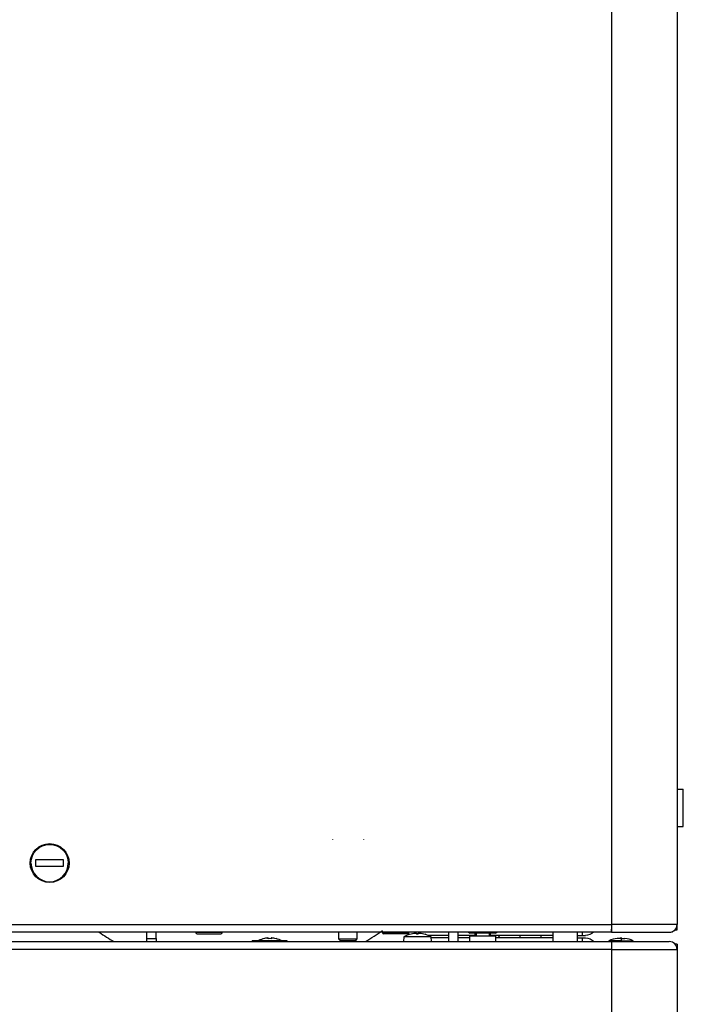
# Model space of a CAD drawing. Header units: millimetres. Extents: x -382 to 385, y -44 to 2191.
# Tile 311 of 339: x 171 to 384, y 459 to 775. Entities that reach past the tile are written whole.
import ezdxf

# ---------------------------------------------------------------- set-up
doc = ezdxf.new("R2010")
doc.units = ezdxf.units.MM
doc.layers.add('ORTHO$8', color=7, linetype='CONTINUOUS', true_color=0xffffff)

msp = doc.modelspace()

# ---------------------------------------------------------------- linework, layer by layer
at = {"layer": 'ORTHO$8', "color": 252, "linetype": 'Continuous'}
for p, q in [((361, 484.5), (361, 1089)), ((-40, 484.5), (360.9, 484.5)), ((361, 484.5), (360.9, 484.5)), ((382, 484.5), (361, 484.5)), ((361, 482), (361, 484.5)), ((235.75, 481.9), (227.25, 481.9)), ((287.25, 481.9), (295.75, 481.9)), ((317.4, 481.7), (317.4, 480.7)), ((321.6, 481.7), (321.6, 480.7)), ((351.5, 482), (351.5, 481)), ((211.5, 480), (214.5, 480)), ((351.5, 480.2), (351.5, 479)), ((361, 476.5), (361, 479)), ((364, 480.09), (364, 480.01)), ((364, 480.01), (364, 479.3)), ((364, 479.3), (364, 479)), ((360.9, 476.5), (-358.9, 476.5)), ((360.9, 476.5), (361, 476.5)), ((361, 476.5), (382, 476.5)), ((361, 141.5), (361, 476.5))]:
    msp.add_line(p, q, dxfattribs=at)
at = {"layer": 'ORTHO$8', "color": 7, "linetype": 'Continuous'}
for p, q in [((382, 1089), (382, 484.5)), ((382, 1045.51), (382, 528.01)), ((382, 528), (384, 528)), ((384, 516), (384, 528)), ((382, 516.01), (382, 484.5)), ((382, 516), (384, 516)), ((271.26, 511.87), (271.26, 511.93)), ((281.26, 511.88), (281.26, 511.93)), ((175.75, 505.25), (175.75, 503.25)), ((184.75, 505.25), (175.75, 505.25)), ((184.75, 503.25), (184.75, 505.25)), ((175.75, 503.25), (184.75, 503.25)), ((360.9, 484.5), (360.9, 483)), ((360.9, 484.5), (360.9, 482)), ((382, 482.8), (382, 484.5)), ((360.9, 482), (-40, 482)), ((211.5, 480), (211.5, 482)), ((214.5, 480), (214.5, 482)), ((227.25, 482), (227.25, 481.9)), ((227.65, 481.5), (231.5, 481.5)), ((231.5, 481.5), (235.35, 481.5)), ((235.75, 481.9), (235.75, 482)), ((273.18, 482), (273.18, 479.88)), ((279.18, 479.88), (279.18, 482)), ((287.25, 482), (287.25, 481.9)), ((291.5, 481.5), (287.65, 481.5)), ((295.35, 481.5), (291.5, 481.5)), ((295.75, 481.9), (295.75, 482)), ((297.78, 481.71), (298.23, 481.71)), ((298.23, 481.71), (298.23, 481.37)), ((298.76, 481.37), (298.76, 481.71)), ((298.76, 481.71), (299.22, 481.71)), ((300.97, 481.37), (300.97, 481.37)), ((308.5, 482), (308.5, 479)), ((311.5, 482), (311.5, 479)), ((314.98, 482), (315.5, 481.7)), ((316.04, 481.7), (315.5, 481.7)), ((319.5, 481.7), (316.04, 481.7)), ((317, 481.7), (317, 480.7)), ((322.96, 481.7), (319.5, 481.7)), ((322, 480.7), (322, 481.7)), ((323.5, 481.7), (322.96, 481.7)), ((323.5, 481.7), (324.02, 482)), ((342, 482), (342, 479)), ((350, 479), (350, 482)), ((360.9, 482), (361, 482)), ((361, 482), (379.5, 482)), ((381.33, 482.8), (382, 482.8)), ((-358.9, 479), (360.9, 479)), ((211.5, 479), (211.5, 480)), ((214.5, 480), (214.5, 479)), ((245.4, 479), (245.4, 479.2)), ((256.6, 479.2), (245.4, 479.2)), ((248.95, 479.93), (248.95, 479.95)), ((250.5, 479.93), (250.5, 480.17)), ((251.5, 480.17), (251.5, 479.93)), ((253.05, 479.95), (253.05, 479.93)), ((256.6, 479), (256.6, 479.2)), ((273.18, 479.88), (273.68, 479.38)), ((273.18, 479.88), (279.18, 479.88)), ((273.68, 479.38), (276.18, 479.38)), ((276.18, 479.38), (278.68, 479.38)), ((278.68, 479.38), (279.18, 479.88)), ((294.12, 480.5), (293.99, 479)), ((298.5, 480.5), (294.12, 480.5)), ((302.88, 480.5), (298.5, 480.5)), ((308.5, 481), (301.95, 481)), ((303.01, 479), (302.88, 480.5)), ((308.5, 480.2), (302.91, 480.2)), ((317, 481), (311.5, 481)), ((315.25, 480.2), (311.5, 480.2)), ((315.25, 480.7), (315.25, 479)), ((323.75, 480.7), (315.25, 480.7)), ((322, 480.7), (317, 480.7)), ((342, 481), (322, 481)), ((323.75, 479), (323.75, 480.7)), ((342, 480.2), (323.75, 480.2)), ((324.57, 480.2), (324.86, 481)), ((331.5, 480.2), (331.5, 481)), ((338.43, 480.2), (338.14, 481)), ((350, 481), (351.5, 481)), ((350, 480.2), (351.5, 480.2)), ((351.5, 481), (352.5, 481)), ((351.5, 480.2), (352.5, 480.2)), ((360.1, 479.3), (360.1, 479)), ((364, 479.3), (360.1, 479.3)), ((360.9, 479), (361, 479)), ((360.9, 479), (360.9, 476.5)), ((361, 479), (379.5, 479)), ((364, 480.01), (362.75, 480.01)), ((363.75, 480.09), (363.75, 480.01)), ((364, 480.09), (363.75, 480.09)), ((364, 480.09), (364, 480.09)), ((364, 480.09), (364.25, 480.09)), ((364, 480.01), (365.25, 480.01)), ((364, 479.3), (367.9, 479.3)), ((364.25, 480.01), (364.25, 480.09)), ((367.9, 479), (367.9, 479.3)), ((382, 478.2), (381.33, 478.2)), ((382, 478.2), (382, 476.5)), ((360.9, 478), (360.9, 476.5)), ((382, 476.5), (382, 141.5))]:
    msp.add_line(p, q, dxfattribs=at)
msp.add_circle((180.25, 504.25), 6.25, dxfattribs=at)
at = {"layer": 'ORTHO$8', "color": 7, "linetype": 'Continuous', "extrusion": (0, 0, -1)}
for centre, radius, start, end in [((-180.25, 504.25), 6, 0, 180), ((-298.5, 473.45), 8.3, 72.6682, 85.0402), ((-298.5, 473.45), 8.3, 94.9598, 107.3318), ((-352.5, 485), 4, 228.5902, 270), ((-251, 471.7), 8.5, 61.9275, 76.044), ((-352.5, 476.2), 4, 90, 135.5723)]:
    msp.add_arc(centre, radius, start, end, dxfattribs=at)
at = {"layer": 'ORTHO$8', "color": 7, "linetype": 'Continuous'}
for centre, radius, start, end in [((180.25, 504.25), 6, 180, 0), ((379.5, 484.5), 2.5, 270, 0), ((227.65, 481.9), 0.4, 180, 270), ((235.35, 481.9), 0.4, 270, 0), ((287.65, 481.9), 0.4, 180, 270), ((298.5, 473.45), 8.3, 107.3357, 121.8474), ((295.35, 481.9), 0.4, 270, 0), ((298.5, 473.45), 8.3, 58.1526, 72.6643), ((379.5, 484.5), 2.5, 270, 317.1563), ((251, 471.7), 8.49, 93.7164, 103.9807), ((251, 471.7), 8.25, 86.525, 93.475), ((251, 471.7), 8.49, 76.0193, 86.2836), ((251, 471.7), 8.5, 61.9275, 76.044), ((364, 470.09), 10, 97.1808, 112.9545), ((364, 470.09), 10, 88.5675, 90), ((364, 470.09), 10, 67.0455, 82.8192), ((379.5, 476.5), 2.5, 0, 90)]:
    msp.add_arc(centre, radius, start, end, dxfattribs=at)
at = {"layer": 'ORTHO$8', "color": 252, "linetype": 'Continuous'}
for start_param, end_param in [(1.741853, 1.81195), (2.878618, 2.960496)]:
    msp.add_ellipse((240.57, 547.47), major_axis=(-57.51, 55.61), ratio=0.988086, start_param=start_param, end_param=end_param, dxfattribs=at)
at = {"layer": 'ORTHO$8', "color": 7, "linetype": 'Continuous'}
for centre, major_axis, ratio, start_param, end_param in [((298.5, 473.91), (-8.23, 0), 0.906308, 4.68018, 4.744597), ((250.47, 471.7), (0, -8.47), 0.707107, 3.137417, 3.145768), ((251.52, 471.7), (0, 8.47), 0.707107, 6.27901, 6.287361)]:
    msp.add_ellipse(centre, major_axis=major_axis, ratio=ratio, start_param=start_param, end_param=end_param, dxfattribs=at)
for points in [[(360.9, 482), (360.9, 482), (360.9, 482.38), (360.9, 483)], [(360.9, 479), (360.9, 479), (360.9, 478.62), (360.9, 478)]]:
    msp.add_open_spline(points, degree=3, dxfattribs=at)

doc.saveas('drawing.dxf')
